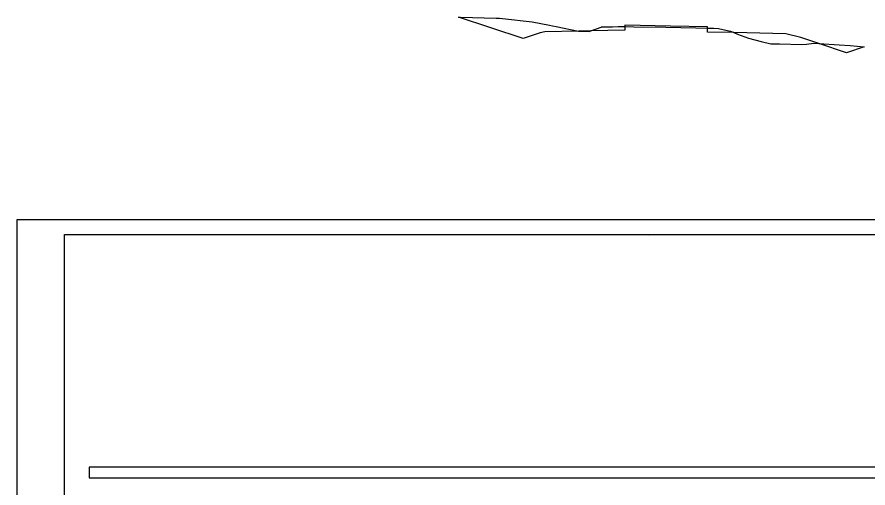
# Model space of a CAD drawing. Extents: x 1376273 to 1384221, y 378927 to 384592.
# Drawn here: x 1378054 to 1378276, y 380895.1 to 381018 of the extents above; entities that cross this region are included whole.
import ezdxf

# ---------------------------------------------------------------- set-up
doc = ezdxf.new("R2010")
doc.units = 0
for name, color, linetype in [('R_Axis Annot', 7, 'Continuous'), ('R_Border', 7, 'Continuous'), ('R_Contours', 7, 'Continuous'), ('R_No Plot', 7, 'Continuous'), ('T_Detection Zones', 7, 'Continuous')]:
    doc.layers.add(name, color=color, linetype=linetype)

msp = doc.modelspace()

# ---------------------------------------------------------------- linework, layer by layer
at = {"layer": 'R_Axis Annot'}
msp.add_lwpolyline([(1378072.9, 380897.78), (1378374.7, 380897.78), (1378374.7, 380900.59), (1378072.9, 380900.59)], close=True, dxfattribs=at)
at = {"layer": 'R_Border'}
for p, q in [((1378066.46, 380961.29), (1378382.64, 380961.29)), ((1378066.46, 380755.83), (1378066.46, 380961.29)), ((1378218.98, 380961.03), (1378218.98, 380961.03)), ((1378218.98, 380961.03), (1378218.98, 380961.03))]:
    msp.add_line(p, q, dxfattribs=at)
at = {"layer": 'R_Contours'}
for points in [[(1378212.58, 381015.48), (1378214.89, 381015.46), (1378223.27, 381015.38), (1378231.04, 381015.17), (1378234.08, 381015.09), (1378234.08, 381015.4), (1378224.46, 381015.62), (1378212.58, 381015.88)], [(1378234.08, 381015.09), (1378235.08, 381015.07), (1378235.74, 381015.05), (1378236.94, 381014.99), (1378238.87, 381014.56), (1378240.08, 381014.27), (1378241, 381013.92), (1378234.09, 381014.07)], [(1378241, 381013.92), (1378241.95, 381013.55), (1378244.84, 381012.49), (1378248.08, 381011.59), (1378250.59, 381011.03), (1378252.93, 381010.95), (1378258.74, 381010.81), (1378259.95, 381010.92), (1378261.81, 381011.17), (1378263.17, 381011.07), (1378258.46, 381012.64), (1378254.57, 381013.61)], [(1378263.17, 381011.07), (1378268.47, 381010.7), (1378271.28, 381010.55), (1378274.93, 381010.19), (1378270.38, 381008.67)]]:
    msp.add_lwpolyline(points, close=True, dxfattribs=at)
at = {"layer": 'R_No Plot'}
msp.add_line((1378054.06, 380965.19), (1378387.39, 380965.19), dxfattribs=at)
for points in [[(1378054.05, 380965.19), (1378387.39, 380965.19), (1378387.39, 380751.85), (1378054.05, 380751.85)], [(1378300.38, 380961.29), (1378300.38, 380951.41), (1378336.11, 380951.41), (1378336.11, 380948.49), (1378359.31, 380948.49), (1378359.31, 380924.16), (1378382.64, 380924.16), (1378382.64, 380755.83), (1378066.46, 380755.83), (1378066.46, 380961.29)]]:
    msp.add_lwpolyline(points, close=True, dxfattribs=at)
at = {"layer": 'T_Detection Zones'}
for points in [[(1378169.17, 381017.99), (1378169.72, 381017.94), (1378179.01, 381017.7), (1378179.88, 381017.67), (1378180.65, 381017.59), (1378188.4, 381016.74), (1378192.88, 381015.86), (1378193.73, 381015.72), (1378194.63, 381015.54), (1378200.49, 381014.31), (1378191.71, 381014.13), (1378190.46, 381013.82), (1378186.07, 381012.36)], [(1378200.49, 381014.31), (1378200.6, 381014.29), (1378201.09, 381014.26), (1378203.23, 381014.2), (1378203.7, 381014.37)], [(1378203.7, 381014.37), (1378206.34, 381015.36), (1378206.47, 381015.4), (1378206.52, 381015.4), (1378209.38, 381015.45), (1378210.82, 381015.48), (1378211.58, 381015.49), (1378212.58, 381015.48), (1378212.57, 381014.55)]]:
    msp.add_lwpolyline(points, close=True, dxfattribs=at)

doc.saveas('drawing.dxf')
